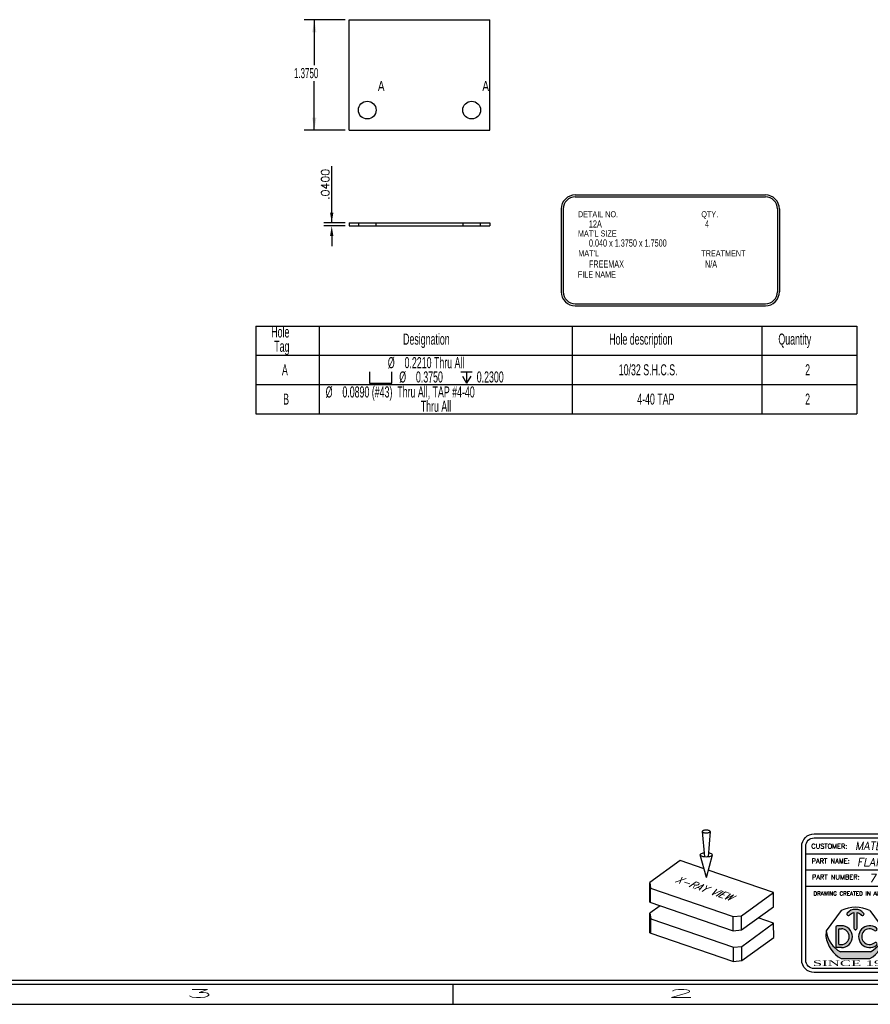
# Model space of a CAD drawing. Header units: inches. Extents: x 220 to 877, y 4 to 174.
# Tile 267 of 656: x 393 to 404, y 38 to 50. Entities that reach past the tile are written whole.
import ezdxf
from ezdxf.enums import TextEntityAlignment as Align

# ---------------------------------------------------------------- set-up
doc = ezdxf.new("R2010")
doc.units = ezdxf.units.IN
doc.header["$LTSCALE"] = 0.5
doc.header["$MEASUREMENT"] = 0
doc.linetypes.add('HIDDEN', pattern=[0.22499999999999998, 0.15, -0.075])
doc.layers.get('DEFPOINTS').update_dxf_attribs({"color": 8})
for name, color, linetype in [('APP-M-D', 42, 'Continuous'), ('BORDER', 7, 'Continuous'), ('DSS-M-S', 53, 'Continuous'), ('DST-M-S', 53, 'Continuous'), ('SID-M-D', 42, 'Continuous'), ('SID-M-H', 4, 'HIDDEN'), ('SID-M-S', 105, 'Continuous')]:
    doc.layers.add(name, color=color, linetype=linetype)
doc.styles.add('DARREN', font='dutchi.ttf')
doc.styles.add('DIEMAKER', font='romans.shx')
doc.styles.add('PTI', font='romand.shx', dxfattribs={"oblique": 10})
doc.styles.add('R', font='ROMAND.SHX')
doc.styles.add('ROMANS', font='ROMANS.shx', dxfattribs={"height": 0.125})
doc.styles.add('S', font='romans.shx')
doc.styles.add('SLDTEXTSTYLE0', font='TXT', dxfattribs={"width": 0.5957446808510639})
doc.styles.add('TITTLE', font='vinet.ttf')
doc.dimstyles.new('LINEAR', dxfattribs={"dimtxt": 0.1, "dimasz": 0.125, "dimexe": 0.1, "dimexo": 0.05, "dimgap": 0.03, "dimtad": 1, "dimdec": 4, "dimzin": 4, "dimdsep": 46, "dimtxsty": 'DIEMAKER', "dimcen": 0, "dimclrd": 34, "dimclre": 34, "dimclrt": 42, "dimazin": 0, "dimtfac": 1, "dimtdec": 4, "dimtofl": 0, "dimtmove": 0, "dimatfit": 3, "dimfxl": 0, "dimtolj": 1, "dimtzin": 0, "dimarcsym": 0})

# ---------------------------------------------------------------- blocks, each defined once
blk = doc.blocks.new('*U9')
at = {"layer": 'SID-M-S'}
for p, q in [((-34.00000000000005, -0.2500000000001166), (-1.13242748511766e-14, -0.2499999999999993)), ((-34.00000000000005, -0.3000000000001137), (-1.13242748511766e-14, -0.3)), ((-10.99999999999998, -0.3000000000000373), (-10.99999999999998, -0.5500000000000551)), ((-34.00000000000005, -0.550000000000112), (2.886579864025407e-15, -0.55))]:
    blk.add_line(p, q, dxfattribs=at)
at = {"layer": 'SID-M-D', "style": 'R', "width": 4}
for s, p in [('3', (-14.32745556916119, -0.4642842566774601)), ('2', (-8.327455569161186, -0.4642842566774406))]:
    blk.add_text(s, height=0.09999999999, dxfattribs=at).set_placement(p)
blk = doc.blocks.new('JM_TITTLE_BOX_SID')
at = {"layer": 'SID-M-S'}
h = blk.add_hatch(color=5, dxfattribs=at)
edge = h.paths.add_edge_path()
edge.add_arc((-5.986244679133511, 0.4950859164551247), 0.09767006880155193, 101.536958, 138.1897)
edge.add_arc((-6.073603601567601, 0.5732219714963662), 0.01953401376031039, 138.1897, 318.1897, ccw=False)
edge.add_arc((-5.986244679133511, 0.4950859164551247), 0.1367380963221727, 41.810299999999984, 138.1897, ccw=False)
edge.add_arc((-5.898875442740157, 0.5732104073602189), 0.01953401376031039, -138.1439400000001, 41.85608500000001, ccw=False)
edge.add_arc((-5.986244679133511, 0.4950859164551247), 0.09767006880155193, 41.791991, 78.46304)
edge.add_line((-5.966710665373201, 0.5907825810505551), (-5.966710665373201, 0.3974164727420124))
edge.add_arc((-5.986244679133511, 0.3974139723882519), 0.01953401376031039, -180.0073369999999, 0.0073369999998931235, ccw=False)
edge.add_line((-6.005778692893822, 0.3974164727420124), (-6.005778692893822, 0.5907825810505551))
h = blk.add_hatch(color=5, dxfattribs=at)
h.paths.add_polyline_path([(-6.162050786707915, 0.4286702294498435), (-6.212839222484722, 0.4286702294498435, 0.4142135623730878), (-6.232373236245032, 0.4091362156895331), (-6.232373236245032, 0.1747280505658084, 0.4142135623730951), (-6.212839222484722, 0.155194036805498), (-6.162050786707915, 0.155194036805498, 1)])
h.paths.add_polyline_path([(-6.162050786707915, 0.1942620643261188), (-6.190179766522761, 0.1942620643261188, -0.4142135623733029), (-6.193305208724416, 0.1973875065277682), (-6.193305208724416, 0.3864767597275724, -0.4142135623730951), (-6.190179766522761, 0.3896022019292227), (-6.162050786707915, 0.3896022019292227, -1)], flags=16)
for color, points in [(5, [(-5.725074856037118, 0.3987513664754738, 2.079481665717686), (-5.725054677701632, 0.1851290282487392, 0.9974867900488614), (-5.749474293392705, 0.2156248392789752, -2.078486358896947), (-5.749497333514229, 0.3682578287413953, 0.9974776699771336)]), (44, [(-5.616542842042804, 0.293125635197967), (-5.622835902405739, 0.3623491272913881), (-5.622835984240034, 0.3623492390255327, -0.2467035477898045), (-5.799307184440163, 0.1044056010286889), (-6.173182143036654, 0.1044056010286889, -0.2467035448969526), (-6.349653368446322, 0.3623492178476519), (-6.349653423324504, 0.3623491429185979), (-6.355946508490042, 0.2931255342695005, 0.2250527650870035), (-6.164615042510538, 0.01845576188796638), (-5.807874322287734, 0.01845577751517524, 0.2250528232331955)])]:
    blk.add_hatch(color=color, dxfattribs=at).paths.add_polyline_path(points)
for p, q in [((-3.421997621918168, 1.32165344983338), (-3.421997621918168, 1.52165144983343)), ((-6.604933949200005, 1.32165344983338), (0.1049989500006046, 1.32165344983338)), ((-1.409017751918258, 0.9216574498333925), (-1.409017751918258, 1.32165344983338)), ((-6.604933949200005, 1.121655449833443), (0.1049989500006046, 1.121655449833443)), ((-3.766880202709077, 0.9216574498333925), (-3.766880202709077, 1.121655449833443)), ((-2.922002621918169, 0.6716599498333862), (-2.922002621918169, 1.121655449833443)), ((-6.604933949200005, 0.9216574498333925), (0.1049989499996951, 0.9216574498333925)), ((-4.43498749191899, -0.1049989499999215), (-4.43498749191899, 0.9216574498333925)), ((-2.922002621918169, 0.6716599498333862), (-2.922002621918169, 0.9216574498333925)), ((-1.409017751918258, 0.6716599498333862), (-1.409017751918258, 0.9216574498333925)), ((-4.43498749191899, 0.6716599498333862), (0.1049989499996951, 0.6716599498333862)), ((-6.232373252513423, 0.4091362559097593), (-6.232373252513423, 0.1747280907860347)), ((-6.162050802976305, 0.4286702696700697), (-6.212839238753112, 0.4286702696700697)), ((-6.193305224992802, 0.1973875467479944), (-6.193305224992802, 0.3864767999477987)), ((-6.190179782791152, 0.3896022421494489), (-6.162050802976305, 0.3896022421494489)), ((-6.349653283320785, 0.3623490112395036), (-6.355946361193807, 0.2931254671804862)), ((-5.622835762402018, 0.3623490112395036), (-5.616542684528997, 0.2931254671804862)), ((-6.162050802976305, 0.1551940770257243), (-6.212839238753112, 0.1551940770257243)), ((-6.190179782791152, 0.1942621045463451), (-6.162050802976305, 0.1942621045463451)), ((-5.799306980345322, 0.1044056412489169), (-6.17318206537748, 0.1044056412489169))]:
    blk.add_line(p, q, dxfattribs=at)
at = {"layer": 'SID-M-S', "color": 44}
for p, q in [((-6.163350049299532, 0.6167221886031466), (-6.349653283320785, 0.3623490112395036)), ((-5.809139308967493, 0.6167221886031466), (-5.622835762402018, 0.3623490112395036))]:
    blk.add_line(p, q, dxfattribs=at)
at = {"layer": 'SID-M-S', "linetype": 'Continuous'}
blk.add_line((-6.164614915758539, 0.01845566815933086), (-5.807874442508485, 0.01845566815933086), dxfattribs=at)
at = {"layer": 'SID-M-S'}
for points in [[(1.261213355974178e-13, -0.1549984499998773), (-6.499934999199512, -0.1549984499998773, -0.414213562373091), (-6.654933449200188, 1.163513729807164e-13), (-6.654933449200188, 1.416652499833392, -0.4142135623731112), (-6.499934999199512, 1.571650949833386), (1.261213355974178e-13, 1.571650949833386, -0.4142135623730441), (0.1549984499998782, 1.416652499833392), (0.1549984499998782, 1.163513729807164e-13, -0.4142135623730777)], [(1.261213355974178e-13, -0.1049989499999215), (-6.499934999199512, -0.1049989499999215, -0.4142135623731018), (-6.604933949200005, 1.163513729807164e-13), (-6.604933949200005, 1.416652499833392, -0.4142135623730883), (-6.499934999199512, 1.52165144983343), (1.261213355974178e-13, 1.52165144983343, -0.414213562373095), (0.1049989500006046, 1.416652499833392), (0.1049989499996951, 1.163513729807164e-13, -0.414213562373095)]]:
    blk.add_lwpolyline(points, format="xyb", close=True, dxfattribs=at)
for points in [[(-5.913425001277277, 0.5601760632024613, 1), (-5.884326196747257, 0.5862444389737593, 0.4472140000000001), (-6.088163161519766, 0.5862444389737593)], [(-6.059043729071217, 0.5601991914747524, -0.161305), (-6.005778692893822, 0.5907825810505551), (-6.005778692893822, 0.3974164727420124, 1.000128), (-5.966710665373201, 0.3974164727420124), (-5.966710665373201, 0.5907825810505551, -0.161387), (-5.913425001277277, 0.5601760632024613)]]:
    blk.add_lwpolyline(points, format="xyb", dxfattribs=at)
at = {"layer": 'SID-M-S', "color": 44}
blk.add_arc((-5.986244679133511, 0.2684913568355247), 0.3906802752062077, 63.04274999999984, 116.9573, dxfattribs=at)
at = {"layer": 'SID-M-S'}
for centre, radius, start, end in [((-6.073603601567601, 0.5732219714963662), 0.01953401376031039, 138.1896999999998, 318.1897), ((-6.212839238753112, 0.4091362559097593), 0.01953401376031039, 90.00001999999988, 180), ((-6.190179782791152, 0.3864767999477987), 0.003125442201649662, 90, 180), ((-6.162050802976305, 0.291932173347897), 0.1367380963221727, 270, 90), ((-6.162050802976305, 0.291932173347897), 0.09767006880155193, 270, 90), ((-5.810438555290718, 0.291932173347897), 0.1367380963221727, 51.37019699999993, 308.6138100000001), ((-5.810438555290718, 0.291932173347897), 0.09767006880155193, 51.39486399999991, 308.5955999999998), ((-5.737324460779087, 0.3835354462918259), 0.01953401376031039, 231.3559519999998, 51.16382900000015), ((-5.970617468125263, 0.3575664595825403), 0.3906802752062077, 189.494, 240.2271), ((-6.015936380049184, 0.4013226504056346), 0.3359850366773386, 186.6612, 242.0944999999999), ((-6.00187189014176, 0.3575664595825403), 0.3906802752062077, 299.7728999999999, 350.506), ((-5.95655297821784, 0.4013226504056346), 0.3359850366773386, 297.9055, 353.3388), ((-6.212839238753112, 0.1747280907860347), 0.01953401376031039, 180, 270), ((-6.190179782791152, 0.1973875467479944), 0.003125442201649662, 180, 270), ((-5.737302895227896, 0.2003460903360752), 0.01953401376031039, 308.387747, 128.676102)]:
    blk.add_arc(centre, radius, start, end, dxfattribs=at)
blk.add_point((-5.986244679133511, 0.3778818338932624), dxfattribs=at)
at = {"layer": 'SID-M-D'}
for s, height, style, p in [('CUSTOMER:', 0.0599994, 'ROMANS', (-6.536056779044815, 1.387915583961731)), ('THIS SHEET CONTAINS:', 0.0599994, 'ROMANS', (-3.346844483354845, 1.398983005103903)), ('PART NAME:', 0.0599994, 'ROMANS', (-6.532393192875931, 1.203028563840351)), ('DATE:', 0.0599994, 'ROMANS', (-1.336888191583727, 1.184117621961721)), ('PART NUMBER:', 0.0599994, 'ROMANS', (-6.528821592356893, 1.003030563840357)), ('REV:', 0.0599994, 'ROMANS', (-3.690767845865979, 1.003030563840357)), ('SCALE:', 0.0599994, 'ROMANS', (-2.862737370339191, 0.9841196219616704)), ('DWG NO', 0.0599994, 'ROMANS', (-1.336888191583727, 0.9841196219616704)), ('OF', 0.0599994, 'ROMANS', (-0.6304765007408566, 0.9841196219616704)), ('DRAWING CREATED IN AUTOCAD R2K W/DIEMAKER', 0.04999949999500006, 'R', (-6.508079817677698, 0.8033374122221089)), ('WTD JOB #', 0.0599994, 'ROMANS', (-4.381535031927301, 0.7766631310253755)), ('TOOL #', 0.0599994, 'ROMANS', (-2.868550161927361, 0.7766631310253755)), ('JOB #', 0.0599994, 'ROMANS', (-1.35556529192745, 0.7766631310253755)), ('BUILT BY:', 0.0599994, 'ROMANS', (-4.363988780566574, 0.5573605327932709))]:
    blk.add_text(s, height=height, dxfattribs=dict(at, style=style)).set_placement(p)
at = {"layer": 'SID-M-D', "style": 'PTI', "oblique": 10}
for tag, p in [('CUSTOMER', (-5.990553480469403, 1.371591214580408)), ('DIEDATAINFO', (-2.18746001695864, 1.371591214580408)), ('PARTDESCRIPTION', (-5.966376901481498, 1.169693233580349)), ('00-00-00', (-1.009105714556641, 1.167793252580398)), ('PARTNUMBER', (-5.81595049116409, 0.9696952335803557)), ('REV', (-3.360356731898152, 0.9696952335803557)), ('SCALE', (-2.520436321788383, 0.9677952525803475)), ('SH', (-0.8571950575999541, 0.9677952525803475)), ('SHX', (-0.4057438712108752, 0.9677952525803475)), ('WTD', (-3.839149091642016, 0.7480887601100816)), ('TOOL', (-2.472915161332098, 0.7480887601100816)), ('JOB', (-0.9225366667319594, 0.7480887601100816))]:
    blk.add_attdef(tag, p, '', height=0.09999900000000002, dxfattribs=at)
blk.add_attdef('BUILT', text='', height=0.2499630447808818, dxfattribs=at).set_placement((-2.336101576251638, 0.2076912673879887), align=Align.CENTER)
at = {"layer": 'SID-M-S', "color": 44, "style": 'TITTLE'}
for s, p in [('DEC', (-5.610695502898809, 0.6488078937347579)), ('TOOL', (-5.116590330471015, 0.6488078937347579)), ('CORP.', (-5.610695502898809, 0.4791041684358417))]:
    blk.add_text(s, height=0.09613037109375, dxfattribs=at).set_placement(p)
at = {"layer": 'SID-M-S', "color": 44, "style": 'DARREN'}
for s, height, width, p in [('2651 Dukane Drive', 0.04671936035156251, 2, (-5.579307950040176, 0.356817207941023)), ('St. Charles, IL. 60174', 0.04671936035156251, 1.9, (-5.577648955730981, 0.2612505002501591)), ('WWW.DecTool.Com', 0.04671936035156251, 2, (-5.590066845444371, 0.1603595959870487)), ('SINCE 1982', 0.06921386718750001, 2, (-6.517871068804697, -0.07335393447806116))]:
    blk.add_text(s, height=height, dxfattribs=dict(at, width=width)).set_placement(p)
blk = doc.blocks.new('DMBLK003')
at = {"layer": 'DSS-M-S', "color": 7}
for p, q in [((-2.257677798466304, 3.372395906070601), (-2.197527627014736, 2.743365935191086)), ((-2.052454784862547, 3.373592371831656), (-2.105266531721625, 2.743903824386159)), ((-2.148400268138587, 2.229608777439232), (-2.302836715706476, 2.792818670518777)), ((-2.148400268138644, 2.229608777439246), (-2.000541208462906, 2.794581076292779)), ((-2.803260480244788, 2.648749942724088), (-3.561599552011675, 2.100536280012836)), ((-2.207174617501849, 2.443951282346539), (-2.803260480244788, 2.648749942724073)), ((-0.4799575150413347, 1.850527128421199), (-2.101781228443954, 2.407741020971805)), ((-3.558772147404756, 1.615567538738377), (-3.561599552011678, 2.100536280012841)), ((-3.561599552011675, 2.100536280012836), (-3.541300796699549, 1.963918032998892)), ((-3.541300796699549, 1.963918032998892), (-1.482980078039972, 1.256735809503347)), ((-3.539230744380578, 1.608853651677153), (-3.541300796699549, 1.963918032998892)), ((-1.274181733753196, 1.276371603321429), (-0.4799575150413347, 1.850527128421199)), ((-0.4778874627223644, 1.495462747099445), (-0.4799575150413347, 1.850527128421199)), ((-3.558772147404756, 1.615567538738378), (-1.480910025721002, 0.9016714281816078)), ((-3.297832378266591, 1.525915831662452), (-3.557156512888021, 1.338446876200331)), ((-1.272111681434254, 0.9213072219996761), (-0.4778874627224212, 1.495462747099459)), ((-3.554329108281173, 0.8534781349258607), (-3.557156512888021, 1.338446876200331)), ((-3.557156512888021, 1.338446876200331), (-3.536857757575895, 1.20182862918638)), ((-1.482980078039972, 1.256735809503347), (-1.274181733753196, 1.276371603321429)), ((-1.48091002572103, 0.9016714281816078), (-1.482980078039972, 1.256735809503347)), ((-1.272111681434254, 0.9213072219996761), (-1.274181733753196, 1.276371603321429)), ((-3.536857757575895, 1.20182862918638), (-1.478537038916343, 0.4946464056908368)), ((-3.534787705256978, 0.8467642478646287), (-3.536857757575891, 1.201828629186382)), ((-1.269738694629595, 0.5142821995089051), (-0.4755144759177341, 1.088437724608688)), ((-0.4755144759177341, 1.088437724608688), (-0.8587735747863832, 1.220114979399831)), ((-0.4734444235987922, 0.7333733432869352), (-0.4755144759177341, 1.088437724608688)), ((-3.554329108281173, 0.8534781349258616), (-1.476466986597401, 0.1395820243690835)), ((-1.48091002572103, 0.9016714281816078), (-1.272111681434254, 0.9213072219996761)), ((-1.478537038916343, 0.4946464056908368), (-1.269738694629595, 0.5142821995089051)), ((-1.476466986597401, 0.1395820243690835), (-1.478537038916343, 0.4946464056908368)), ((-1.267668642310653, 0.1592178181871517), (-1.269738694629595, 0.5142821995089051)), ((-1.267668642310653, 0.1592178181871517), (-0.4734444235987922, 0.7333733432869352)), ((-1.476466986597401, 0.1395820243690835), (-1.267668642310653, 0.1592178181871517))]:
    blk.add_line(p, q, dxfattribs=at)
blk.add_lwpolyline([(-2.257677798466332, 3.372395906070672, 0.233276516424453), (-2.252722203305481, 3.362498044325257, 0.08686546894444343), (-2.227461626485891, 3.349508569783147, 0.04420464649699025), (-2.196912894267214, 3.342891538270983, 0.03270883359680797), (-2.154782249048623, 3.340379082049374, 0.03270883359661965), (-2.112683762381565, 3.343382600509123, 0.04420464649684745), (-2.082214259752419, 3.350355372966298, 0.08686546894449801), (-2.057106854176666, 3.363638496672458, 0.2332765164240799), (-2.052267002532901, 3.37359346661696, 0.2332765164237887), (-2.057222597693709, 3.383491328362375, 0.0868654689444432), (-2.082483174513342, 3.396480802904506, 0.04420464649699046), (-2.113031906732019, 3.403097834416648, 0.03270883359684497), (-2.15516255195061, 3.405610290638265, 0.03270883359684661), (-2.19726103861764, 3.402606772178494, 0.04420464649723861), (-2.227730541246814, 3.395633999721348, 0.08686546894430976), (-2.252837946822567, 3.382350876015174, 0.2332765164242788)], format="xyb", close=True, dxfattribs=at)
for points in [[(-2.206598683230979, 2.838227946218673, 0.003885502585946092), (-2.213923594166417, 2.837278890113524, 0.04420464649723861), (-2.258764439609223, 2.827017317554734, 0.08686546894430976), (-2.295714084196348, 2.807469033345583, 0.2332765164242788), (-2.302836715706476, 2.79281867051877, 0.233276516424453)], [(-2.302836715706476, 2.79281867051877, 0.233276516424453), (-2.295543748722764, 2.778252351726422, 0.08686546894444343), (-2.258368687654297, 2.759136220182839, 0.04420464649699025), (-2.213411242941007, 2.749398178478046, 0.03270883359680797), (-2.151409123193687, 2.745700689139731, 0.03270883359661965), (-2.089454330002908, 2.750120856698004, 0.04420464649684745), (-2.044613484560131, 2.760382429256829, 0.08686546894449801), (-2.00766383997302, 2.77993071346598, 0.2332765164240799), (-2.000541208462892, 2.794581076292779, 0.2332765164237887), (-2.00783417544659, 2.809147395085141, 0.0868654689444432), (-2.045009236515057, 2.828263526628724, 0.04420464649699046), (-2.089966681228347, 2.838001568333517, 0.003885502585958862), (-2.097302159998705, 2.838865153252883, 0.03270883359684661)]]:
    blk.add_lwpolyline(points, format="xyb", dxfattribs=at)
at = {"layer": 'BORDER', "color": 2, "extrusion": (-0.005048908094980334, 0.8660106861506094, 0.4999999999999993), "style": 'S', "width": 0.7}
blk.add_text('X-RAY VIEW', height=0.3, rotation=145.0000000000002, dxfattribs=at).set_placement((2.935829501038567, -0.2807326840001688, 2.307999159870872))
blk = doc.blocks.new('SW_SYMBOL_HOLE_SPOT')
at = {"layer": 'SID-M-D', "color": 0}
for p, q in [((0, 34.44881889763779), (0, 2.952755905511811)), ((62.99212598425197, 2.952755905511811), (62.99212598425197, 34.44881889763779)), ((0, 2.952755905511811), (62.99212598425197, 2.952755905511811))]:
    blk.add_line(p, q, dxfattribs=at)
blk = doc.blocks.new('SW_SYMBOL_HOLE_DEPTH')
at = {"layer": 'SID-M-D', "color": 0}
for p, q in [((0, 34.44881889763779), (31.49606299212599, 34.44881889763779)), ((15.74803149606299, 34.44881889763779), (15.74803149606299, 2.952755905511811)), ((3.937007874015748, 21.8503937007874), (15.74803149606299, 2.952755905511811)), ((27.55905511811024, 21.8503937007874), (15.74803149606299, 2.952755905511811))]:
    blk.add_line(p, q, dxfattribs=at)
blk = doc.blocks.new('*D193')
at = {"layer": 'APP-M-D', "color": 34, "lineweight": -2}
for p, q in [((397.3458002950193, 47.47822164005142), (397.3458002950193, 48.18405497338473)), ((397.3458002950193, 47.60322164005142), (397.3458002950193, 47.72822164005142)), ((397.5127532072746, 47.47822164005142), (397.2458002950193, 47.47822164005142)), ((397.5127532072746, 47.4382216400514), (397.2458002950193, 47.4382216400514)), ((397.3458002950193, 47.3132216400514), (397.3458002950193, 47.1882216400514))]:
    blk.add_line(p, q, dxfattribs=at)
at = {"layer": 'APP-M-D', "color": 34}
for points in [[(397.324966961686, 47.60322164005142), (397.3666336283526, 47.60322164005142), (397.3458002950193, 47.47822164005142)], [(397.3666336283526, 47.3132216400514), (397.324966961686, 47.3132216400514), (397.3458002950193, 47.4382216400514)]]:
    blk.add_solid(points, dxfattribs=at)
at = {"layer": 'DEFPOINTS', "color": 0}
for p in [(397.3458002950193, 47.47822164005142), (397.5627532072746, 47.47822164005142), (397.5627532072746, 47.4382216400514)]:
    blk.add_point(p, dxfattribs=at)
at = {"layer": 'APP-M-D', "color": 42, "insert": (397.2658002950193, 47.95613830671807), "char_height": 0.1, "attachment_point": 5, "rotation": 90, "style": 'DIEMAKER'}
blk.add_mtext('\\A1;.0400', dxfattribs=at)

msp = doc.modelspace()

# ---------------------------------------------------------------- linework, layer by layer
at = {"layer": 'SID-M-D'}
for p, q in [((397.5127532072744, 50.00557664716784), (397.0039071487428, 50.00557664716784)), ((397.1289071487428, 50.00557664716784), (397.1289071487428, 49.44039998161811)), ((397.1289071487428, 48.63057664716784), (397.1289071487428, 49.24196247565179)), ((397.5127532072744, 48.63057664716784), (397.0039071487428, 48.63057664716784)), ((400.3775559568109, 47.8251122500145), (402.743540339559, 47.8251122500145)), ((400.3775559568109, 47.80011225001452), (402.743540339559, 47.80011225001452)), ((400.2025559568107, 47.65011225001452), (400.2025559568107, 46.61959065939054)), ((400.2275559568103, 47.65011225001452), (400.2275559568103, 46.61959065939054)), ((402.8935403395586, 47.65011225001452), (402.8935403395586, 46.61959065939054)), ((402.9185403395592, 47.65011225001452), (402.9185403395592, 46.61959065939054)), ((400.3775559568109, 46.46959065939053), (402.743540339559, 46.46959065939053)), ((400.3775559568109, 46.44459065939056), (402.743540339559, 46.44459065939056))]:
    msp.add_line(p, q, dxfattribs=at)
at = {"layer": 'SID-M-D', "color": 0}
for p, q in [((396.4004558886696, 46.18990421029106), (403.8807708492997, 46.18990421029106)), ((396.4004558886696, 46.18990421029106), (396.4004558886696, 45.10208922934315)), ((397.1878574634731, 46.18990421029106), (397.1878574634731, 45.10208922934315)), ((400.3374637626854, 46.18990421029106), (400.3374637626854, 45.10208922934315)), ((402.6996684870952, 46.18990421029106), (402.6996684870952, 45.10208922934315)), ((403.8807708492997, 46.18990421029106), (403.8807708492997, 45.10208922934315)), ((396.4004558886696, 45.83118810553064), (403.8807708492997, 45.83118810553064)), ((396.4004558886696, 45.4666386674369), (403.8807708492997, 45.4666386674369)), ((396.4004558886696, 45.10208922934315), (403.8807708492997, 45.10208922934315))]:
    msp.add_line(p, q, dxfattribs=at)
at = {"layer": 'SID-M-D'}
for centre, radius, start, end in [((400.3775559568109, 47.65011225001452), 0.1750000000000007, 90, 180), ((400.3775559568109, 47.65011225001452), 0.1500000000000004, 90, 180), ((402.743540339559, 47.65011225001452), 0.1750000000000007, 0, 90), ((402.743540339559, 47.65011225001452), 0.1500000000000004, 0, 90), ((400.3775559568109, 46.61959065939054), 0.1750000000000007, 180, 270), ((400.3775559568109, 46.61959065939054), 0.1499999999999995, 180, 270), ((402.743540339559, 46.61959065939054), 0.1499999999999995, 270, 0), ((402.743540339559, 46.61959065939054), 0.1749999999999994, 270, 0)]:
    msp.add_arc(centre, radius, start, end, dxfattribs=at)
for points in [[(397.1289071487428, 50.00557664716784), (397.1029071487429, 49.84957664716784), (397.1549071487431, 49.84957664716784)], [(397.1289071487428, 48.63057664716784), (397.1549071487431, 48.78657664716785), (397.1029071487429, 48.78657664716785)]]:
    msp.add_solid(points, dxfattribs=at)
at = {"layer": 'SID-M-H'}
for p, q in [((397.6772532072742, 47.47822164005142), (397.6772532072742, 47.4382216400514)), ((397.8982532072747, 47.4382216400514), (397.8982532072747, 47.47822164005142)), ((398.9772532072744, 47.47822164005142), (398.9772532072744, 47.4382216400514)), ((399.1982532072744, 47.4382216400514), (399.1982532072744, 47.47822164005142))]:
    msp.add_line(p, q, dxfattribs=at)
at = {"layer": 'SID-M-S'}
for p, q in [((397.5627532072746, 50.00557664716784), (399.3127532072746, 50.00557664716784)), ((397.5627532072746, 48.63057664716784), (397.5627532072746, 50.00557664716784)), ((399.3127532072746, 48.63057664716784), (399.3127532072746, 50.00557664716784)), ((397.5627532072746, 48.63057664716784), (399.3127532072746, 48.63057664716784)), ((397.5627532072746, 47.47822164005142), (397.5627532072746, 47.4382216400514)), ((397.5627532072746, 47.47822164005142), (399.3127532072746, 47.47822164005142)), ((397.5627532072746, 47.4382216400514), (399.3127532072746, 47.4382216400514)), ((399.3127532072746, 47.47822164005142), (399.3127532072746, 47.4382216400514))]:
    msp.add_line(p, q, dxfattribs=at)
for centre, radius in [((397.7877532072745, 48.88057664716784), 0.1105000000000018), ((399.0877532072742, 48.88057664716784), 0.1104999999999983)]:
    msp.add_circle(centre, radius, dxfattribs=at)

# ---------------------------------------------------------------- block references
at = {"layer": 'DST-M-S', "xscale": 0.5, "yscale": 0.5, "zscale": 0.5}
msp.add_blockref('DMBLK003', (403.0847064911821, 38.21589865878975), dxfattribs=at)
at = {"layer": 'SID-M-D'}
msp.add_blockref('*U9', (409.851711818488, 38.30166505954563), dxfattribs=at)
at = {"layer": 'SID-M-D', "color": 0, "xscale": 0.004470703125, "yscale": 0.004470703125, "zscale": 0.004470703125}
for name, p in [('SW_SYMBOL_HOLE_SPOT', (397.8143945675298, 45.46942809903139)), ('SW_SYMBOL_HOLE_DEPTH', (398.9540667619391, 45.46942809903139))]:
    msp.add_blockref(name, p, dxfattribs=at)
at = {"layer": 'SID-M-S'}
msp.add_blockref('JM_TITTLE_BOX_SID', (409.851711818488, 38.30166505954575), dxfattribs=at).add_auto_attribs({'CUSTOMER': 'MATENAER', 'PARTDESCRIPTION': 'FLANGED BAFFEL', '00-00-00': '5-27-25', 'PARTNUMBER': '71777, 71778, 71445', 'SCALE': '1:1', 'TOOL': 'P227S', 'JOB': '23990', 'DIEDATAINFO': 'SIDE ELEVATION VIEW'})

# ---------------------------------------------------------------- texts
at = {"layer": 'SID-M-D', "style": 'SLDTEXTSTYLE0'}
for s, height, width, p in [('A', 0.125, 0.75, (397.9202860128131, 49.11647092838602)), ('A', 0.125, 0.75, (399.2202860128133, 49.11647092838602)), ('DETAIL NO.', 0.075, 0.75, (400.4104343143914, 47.54731827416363)), ('QTY.', 0.075, 0.75, (401.9466756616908, 47.54731827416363)), ('12A', 0.09, 0.7500000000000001, (400.5473758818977, 47.4180387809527)), ('4', 0.09, 0.7500000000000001, (401.9924045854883, 47.4180387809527)), ("MAT'L SIZE", 0.075, 0.75, (400.4104343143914, 47.30721046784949)), ('0.040 x 1.3750 x 1.7500', 0.09, 0.7500000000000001, (400.5473758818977, 47.1812338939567)), ("MAT'L", 0.075, 0.75, (400.4150650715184, 47.06104114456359)), ('TREATMENT', 0.075, 0.75, (401.9466756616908, 47.06104114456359)), ('FREEMAX', 0.09, 0.7500000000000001, (400.5473758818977, 46.91999712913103)), ('N/A', 0.09, 0.7500000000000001, (401.9924045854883, 46.91892290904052)), ('FILE NAME', 0.075, 0.75, (400.4091399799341, 46.79691346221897))]:
    msp.add_text(s, height=height, dxfattribs=dict(at, width=width)).set_placement(p)
at = {"layer": 'SID-M-D', "insert": (396.8749141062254, 49.40309595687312), "char_height": 0.125, "attachment_point": 1, "style": 'SLDTEXTSTYLE0'}
msp.add_mtext('1.3750', dxfattribs=at)
at = {"layer": 'SID-M-D', "color": 0, "char_height": 0.1377952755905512, "attachment_point": 1, "style": 'SLDTEXTSTYLE0'}
for s, insert in [('Hole', (396.5931095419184, 46.18817360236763)), ('Designation', (398.2343496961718, 46.09908512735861)), ('Hole description', (400.7999255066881, 46.09908512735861)), ('Quantity', (402.9057326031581, 46.09908512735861)), ('Tag', (396.630429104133, 46.00999665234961)), ('A', (396.7262159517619, 45.71703568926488)), ('%%c', (398.0445127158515, 45.80612416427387)), ('0.2210 Thru All', (398.2523252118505, 45.80612416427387)), ('10/32 S.H.C.S.', (400.9185824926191, 45.71703568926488)), ('2', (403.2393119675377, 45.71703568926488)), ('%%c', (398.1862695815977, 45.62794721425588)), ('0.3750', (398.3940820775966, 45.62794721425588)), ('0.2300', (399.150941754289, 45.62794721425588)), ('B', (396.7414308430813, 45.35248625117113)), ('%%c', (397.2707538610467, 45.44157472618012)), ('0.0890 (#43)  Thru All, TAP #4-40', (397.4785663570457, 45.44157472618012)), ('4-40 TAP', (401.1484327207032, 45.35248625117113)), ('2', (403.2393119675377, 45.35248625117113)), ('Thru All', (398.4538652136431, 45.26339777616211))]:
    msp.add_mtext(s, dxfattribs=dict(at, insert=insert))

# ---------------------------------------------------------------- dimensions: what is measured, and where the dimension line sits
at = {"layer": 'APP-M-D'}
dim = msp.add_linear_dim(base=(397.3458002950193, 47.47822164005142), p1=(397.5627532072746, 47.4382216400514), p2=(397.5627532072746, 47.47822164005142), angle=90, dimstyle='LINEAR', dxfattribs=at)
dim.commit()
dim.dimension.update_dxf_attribs({"geometry": '*D193', "text_midpoint": (397.3458002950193, 47.95613830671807), "dimtype": 160})

doc.saveas('drawing.dxf')
